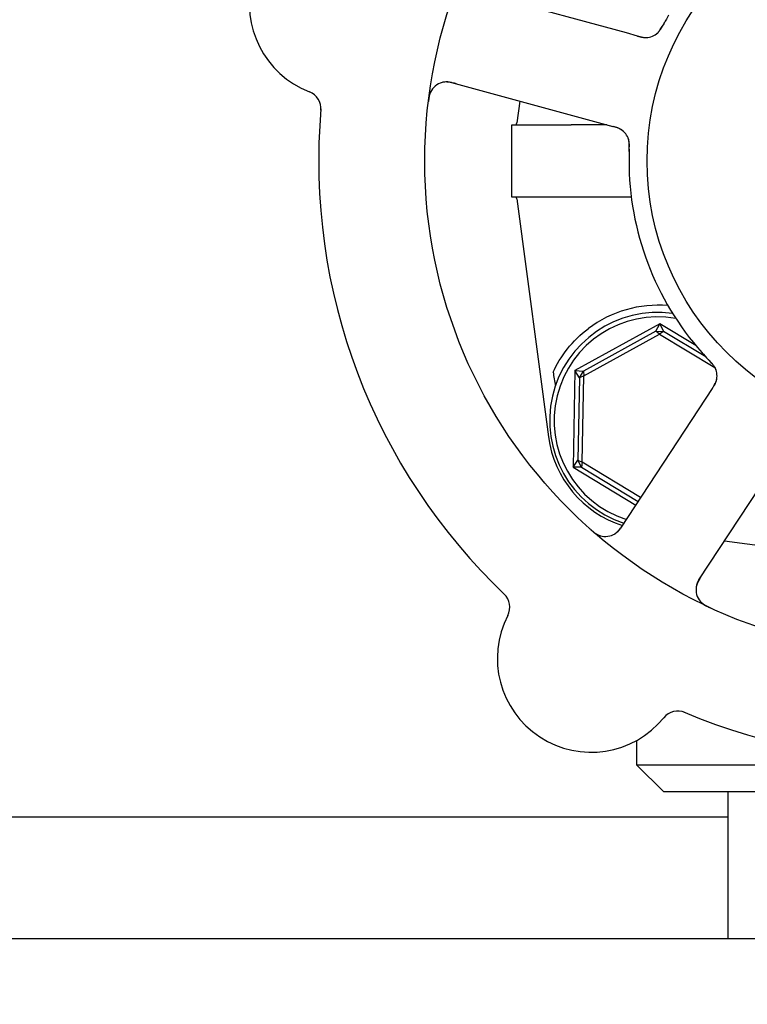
# Model space of a CAD drawing. Header units: inches. Extents: x 24 to 1128, y -94 to 748.
# Tile 564 of 573: x 741.46 to 743.98, y 592.2 to 595.61. Entities that reach past the tile are written whole.
import ezdxf

# ---------------------------------------------------------------- set-up
doc = ezdxf.new("R2010")
doc.units = ezdxf.units.IN
doc.header["$LTSCALE"] = 32
doc.header["$MEASUREMENT"] = 0
doc.layers.add('Dimension (ANSI)', color=7, linetype='Continuous', lineweight=25)
doc.layers.add('Visible (ANSI)', color=7, linetype='Continuous', lineweight=30)
doc.styles.add('Note Text (ANSI)', font='tahoma.ttf')
doc.dimstyles.new('Architectural (ANSI)', dxfattribs={"dimscale": 32, "dimtxt": 0.125, "dimasz": 0.098425, "dimexe": 0.125, "dimexo": 0.0625, "dimgap": 0.031496, "dimtad": 0, "dimtih": 1, "dimtoh": 1, "dimdec": 4, "dimrnd": 1e-08, "dimzin": 3, "dimdsep": 46, "dimlunit": 4, "dimtxsty": 'Note Text (ANSI)', "dimcen": 0.09, "dimdle": 0.393701, "dimclrd": 256, "dimclre": 256, "dimclrt": 256, "dimadec": 0, "dimazin": 3, "dimtfac": 0.96, "dimtofl": 0, "dimtmove": 0, "dimatfit": 3, "dimfxl": 1, "dimfrac": 2, "dimtolj": 1, "dimtzin": 12, "dimlwd": -1, "dimlwe": -1, "dimarcsym": 0})

# ---------------------------------------------------------------- blocks, each defined once
blk = doc.blocks.new('*D17')
at = {"layer": 'Defpoints', "color": 0, "transparency": 16777216}
for p in [(730.3834, 595.849), (730.3834, 463.849), (818.5852, 463.849)]:
    blk.add_point(p, dxfattribs=at)
at = {"layer": 'Dimension (ANSI)', "transparency": 16777216}
for p, q in [((732.3834, 595.849), (822.5852, 595.849)), ((818.5852, 592.6994), (818.5852, 532.9388)), ((818.5852, 466.9986), (818.5852, 526.7592)), ((732.3834, 463.849), (822.5852, 463.849))]:
    blk.add_line(p, q, dxfattribs=at)
for points in [[(818.0603, 592.6994), (819.1102, 592.6994), (818.5852, 595.849)], [(818.0603, 466.9986), (819.1102, 466.9986), (818.5852, 463.849)]]:
    blk.add_solid(points, dxfattribs=at)
at = {"layer": 'Dimension (ANSI)', "transparency": 16777216, "insert": (811.8532, 531.9309), "char_height": 4, "attachment_point": 1, "style": 'Note Text (ANSI)'}
blk.add_mtext('\\A1;11\'-0"', dxfattribs=at)

msp = doc.modelspace()

# ---------------------------------------------------------------- linework, layer by layer
at = {"layer": 'Visible (ANSI)'}
for p, q in [((743.56497, 595.5677), (743.04465, 595.70963)), ((743.60344, 595.5572), (743.56497, 595.5677)), ((742.95912, 595.39609), (743.47944, 595.25415)), ((743.19537, 595.33164), (743.18528, 595.2558)), ((743.16774, 595.24902), (743.34134, 595.24902)), ((743.16774, 594.99902), (743.16774, 595.24902)), ((743.49726, 595.24929), (743.37344, 595.24929)), ((743.47944, 595.25415), (743.51794, 595.24365)), ((743.34134, 594.99902), (743.16774, 594.99902)), ((743.58186, 594.99874), (743.37344, 594.99874)), ((743.18528, 594.99223), (743.29509, 594.16735)), ((743.68079, 594.55953), (743.38682, 594.39766)), ((743.66673, 594.53396), (743.68079, 594.55953)), ((743.68079, 594.55953), (743.69379, 594.53341)), ((743.80555, 594.48409), (743.68079, 594.55953)), ((743.66673, 594.53396), (743.41595, 594.39586)), ((743.4177, 594.37899), (743.68005, 594.52345)), ((743.66673, 594.53396), (743.69379, 594.53341)), ((743.68005, 594.52345), (743.66673, 594.53396)), ((743.69379, 594.53341), (743.68005, 594.52345)), ((743.68005, 594.52345), (743.87142, 594.40774)), ((743.83969, 594.44518), (743.69379, 594.53341)), ((743.38682, 594.39766), (743.38002, 594.06215)), ((743.38682, 594.39766), (743.41595, 594.39586)), ((743.40194, 594.3727), (743.38682, 594.39766)), ((743.40194, 594.3727), (743.41595, 594.39586)), ((743.41595, 594.39586), (743.4177, 594.37899)), ((743.40194, 594.3727), (743.39614, 594.08647)), ((743.4177, 594.37899), (743.40194, 594.3727)), ((743.41163, 594.07955), (743.4177, 594.37899)), ((743.86209, 594.33484), (743.84021, 594.30149)), ((743.84021, 594.30149), (743.54444, 593.8505)), ((743.81621, 593.67226), (744.11198, 594.12325)), ((743.38002, 594.06215), (743.39614, 594.08647)), ((743.39614, 594.08647), (743.41163, 594.07955)), ((743.40919, 594.06276), (743.39614, 594.08647)), ((743.41163, 594.07955), (743.40919, 594.06276)), ((743.61429, 593.957), (743.41163, 594.07955)), ((743.40919, 594.06276), (743.38002, 594.06215)), ((743.38002, 594.06215), (743.59714, 593.93085)), ((743.40919, 594.06276), (743.60572, 593.94393)), ((743.9045, 593.80689), (744.57399, 593.71777)), ((743.60024, 593.11497), (743.60024, 593.03027)), ((743.60024, 593.03027), (745.54774, 593.03027)), ((743.69399, 592.93652), (743.60024, 593.03027)), ((745.45399, 592.93652), (743.69399, 592.93652)), ((743.91649, 592.93652), (743.91649, 592.42902)), ((743.91649, 592.84902), (730.63339, 592.84902)), ((735.71339, 592.42902), (775.21339, 592.42902))]:
    msp.add_line(p, q, dxfattribs=at)
for radius in [1.7075, 0.9375]:
    msp.add_circle((744.57399, 595.12402), radius, dxfattribs=at)
for centre, radius, start, end in [((742.58419, 595.6668), 0.325, 80.66113, 248.82247), ((743.6314, 595.61436), 0.0625, 272.31583, 312.22862), ((742.94267, 595.33579), 0.0625, 74.7418, 172.60325), ((742.4442, 595.30547), 0.0625, 355.1302, 68.82247), ((744.57399, 595.12402), 2.075, 174.99965, 226.48395), ((743.17753, 595.25683), 0.00781, 270, 352.41734), ((743.51297, 595.18022), 0.0625, 17.2706, 58.30345), ((744.57399, 595.12402), 1, 179.83299, 221.65061), ((743.17753, 594.9912), 0.00781, 7.58266, 90), ((743.67399, 594.22402), 0.4, 85.00108, 127.02739), ((743.67399, 594.22402), 0.375, 82.17396, 251.65611), ((743.67399, 594.22402), 0.35938, 80.02465, 252.32065), ((743.81636, 594.37909), 0.0625, 344.31583, 24.22862), ((743.66681, 594.21684), 0.375, 187.58266, 251.98149), ((743.49218, 593.88477), 0.0625, 228.88035, 326.7418), ((743.86847, 593.63799), 0.0625, 146.7418, 244.60325), ((743.09866, 593.5773), 0.0625, 332.66113, 46.3534), ((743.44288, 593.39934), 0.325, 152.66113, 320.82247), ((744.57399, 595.12402), 2.075, 246.99965, 298.48395), ((743.74327, 593.15454), 0.0625, 67.1302, 140.82247)]:
    msp.add_arc(centre, radius, start, end, dxfattribs=at)
msp.add_ellipse((743.07603, 597.23384), major_axis=(0.57653, -4.33091), ratio=0.0429148, start_param=5.4224411, end_param=5.4369311, dxfattribs=at)
for points, knots in [([(743.71102, 595.62929), (743.70617, 595.621), (743.70028, 595.61057), (743.69561, 595.60198), (743.69454, 595.60002), (743.69357, 595.59822), (743.69269, 595.59658)], [0, 0, 0, 0, 0.41999651, 0.41999651, 0.41999651, 0.51583384, 0.51583384, 0.51583384, 0.51583384]), ([(743.66846, 595.56403), (743.66888, 595.56436), (743.66931, 595.5647), (743.67049, 595.56568), (743.67129, 595.56637), (743.67256, 595.56759), (743.6729, 595.56792), (743.67421, 595.56924), (743.67531, 595.57042), (743.67756, 595.57308), (743.67865, 595.57445), (743.68062, 595.57709), (743.68146, 595.57826), (743.68377, 595.58163), (743.68534, 595.58406), (743.68815, 595.58868), (743.68943, 595.59086), (743.69228, 595.59589), (743.69384, 595.59874), (743.69576, 595.60227), (743.69614, 595.60296), (743.69651, 595.60364)], [0.13529988, 0.13529988, 0.13529988, 0.13529988, 0.1504163, 0.1504163, 0.17862375, 0.17862375, 0.18801437, 0.18801437, 0.21370501, 0.21370501, 0.23365386, 0.23365386, 0.24706172, 0.24706172, 0.26969875, 0.26969875, 0.28871804, 0.28871804, 0.31389264, 0.31389264, 0.31994869, 0.31994869, 0.31994869, 0.31994869]), ([(743.67277, 595.5675), (743.67277, 595.5675), (743.67283, 595.56755), (743.67311, 595.56781), (743.67346, 595.56813), (743.67441, 595.56904), (743.67505, 595.56968), (743.67698, 595.57173), (743.67838, 595.57336), (743.68077, 595.5765), (743.68175, 595.57787), (743.68346, 595.58043), (743.68419, 595.58156), (743.68606, 595.58459), (743.68722, 595.58658), (743.68955, 595.59073), (743.69073, 595.59293), (743.69213, 595.59553), (743.69239, 595.59602), (743.69265, 595.5965)], [0.07093315, 0.07093315, 0.07093315, 0.07093315, 0.07636583, 0.07636583, 0.08666451, 0.08666451, 0.09983227, 0.09983227, 0.12422952, 0.12422952, 0.14000403, 0.14000403, 0.15098747, 0.15098747, 0.16837574, 0.16837574, 0.18725581, 0.18725581, 0.19162474, 0.19162474, 0.19162474, 0.19162474]), ([(743.6036, 595.55716), (743.60454, 595.5569), (743.60549, 595.55664), (743.60732, 595.55615), (743.60823, 595.5559), (743.61085, 595.55521), (743.61252, 595.55478), (743.61523, 595.55412), (743.61631, 595.55387), (743.62044, 595.55297), (743.62306, 595.55253), (743.62709, 595.55205), (743.62912, 595.5519), (743.63215, 595.55187), (743.63298, 595.55188), (743.63419, 595.55192), (743.63465, 595.55194), (743.63486, 595.55195), (743.63488, 595.55195), (743.63488, 595.55195)], [0, 0, 0, 0, 0.00805947, 0.00805947, 0.01607833, 0.01607833, 0.0318321, 0.0318321, 0.04288224, 0.04288224, 0.07619177, 0.07619177, 0.108399, 0.108399, 0.1204764, 0.1204764, 0.12953115, 0.12953115, 0.13163232, 0.13163232, 0.13163232, 0.13163232]), ([(743.61147, 595.55505), (743.61248, 595.5548), (743.61351, 595.55455), (743.61756, 595.55361), (743.62069, 595.553), (743.62664, 595.55221), (743.62952, 595.552), (743.63398, 595.55198), (743.63567, 595.55204), (743.63795, 595.55222), (743.63863, 595.55229), (743.6394, 595.55238), (743.63954, 595.55239), (743.63968, 595.55241)], [0.01683363, 0.01683363, 0.01683363, 0.01683363, 0.024996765, 0.024996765, 0.048690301, 0.048690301, 0.071674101, 0.071674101, 0.086017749, 0.086017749, 0.092484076, 0.092484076, 0.093980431, 0.093980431, 0.093980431, 0.093980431]), ([(742.97503, 595.39175), (742.97443, 595.39191), (742.97383, 595.39208), (742.97186, 595.39261), (742.97049, 595.39298), (742.96395, 595.3947), (742.95889, 595.39586), (742.95082, 595.39723), (742.94743, 595.39761), (742.93886, 595.39806), (742.93368, 595.39761), (742.93015, 595.39701), (742.9298, 595.39694), (742.92949, 595.39689)], [0, 0, 0, 0, 0.00480624, 0.00480624, 0.01589597, 0.01589597, 0.05833405, 0.05833405, 0.09384638, 0.09384638, 0.15340885, 0.15340885, 0.16065924, 0.16065924, 0.16065924, 0.16065924]), ([(742.88997, 595.36938), (742.88967, 595.3689), (742.88931, 595.36828), (742.88809, 595.3661), (742.8872, 595.36433), (742.88563, 595.36058), (742.88499, 595.35889), (742.88361, 595.35473), (742.88287, 595.35211), (742.88167, 595.34711), (742.88117, 595.34471), (742.88026, 595.33969), (742.87986, 595.33704), (742.8793, 595.33286), (742.87911, 595.33127), (742.87891, 595.32965)], [0.10313051, 0.10313051, 0.10313051, 0.10313051, 0.11603195, 0.11603195, 0.14472133, 0.14472133, 0.16305354, 0.16305354, 0.18481804, 0.18481804, 0.20320409, 0.20320409, 0.22373688, 0.22373688, 0.23709217, 0.23709217, 0.23709217, 0.23709217]), ([(743.35581, 595.24912), (743.35997, 595.24918), (743.36441, 595.24925), (743.36998, 595.24928), (743.37067, 595.24929), (743.37174, 595.24929), (743.37211, 595.24929), (743.37272, 595.24929), (743.37295, 595.24929), (743.37327, 595.24929), (743.37336, 595.24929), (743.37344, 595.24929)], [0.027184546, 0.027184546, 0.027184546, 0.027184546, 0.056924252, 0.056924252, 0.061161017, 0.061161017, 0.063446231, 0.063446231, 0.064876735, 0.064876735, 0.065401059, 0.065401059, 0.065401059, 0.065401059]), ([(743.54665, 595.23288), (743.54665, 595.23288), (743.54664, 595.23288), (743.54662, 595.2329), (743.54656, 595.23294), (743.54628, 595.23311), (743.54601, 595.23328), (743.54475, 595.23404), (743.54305, 595.23501), (743.54059, 595.2362), (743.53996, 595.23649), (743.53645, 595.23805), (743.53327, 595.2392), (743.52759, 595.24095), (743.52581, 595.24147), (743.523, 595.24226), (743.52203, 595.24253), (743.52004, 595.24308), (743.51901, 595.24336), (743.518, 595.24363)], [0.05598665, 0.05598665, 0.05598665, 0.05598665, 0.056873, 0.056873, 0.0600697, 0.0600697, 0.06858048, 0.06858048, 0.09786866, 0.09786866, 0.10758076, 0.10758076, 0.14991048, 0.14991048, 0.16694482, 0.16694482, 0.17567446, 0.17567446, 0.18444701, 0.18444701, 0.18444701, 0.18444701]), ([(743.55164, 595.22933), (743.55141, 595.2295), (743.55117, 595.22968), (743.55024, 595.23037), (743.54949, 595.23091), (743.5473, 595.23238), (743.54576, 595.23332), (743.54108, 595.2359), (743.53765, 595.23744), (743.53128, 595.2398), (743.52833, 595.24073), (743.52549, 595.24156)], [0.094581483, 0.094581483, 0.094581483, 0.094581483, 0.09763665, 0.09763665, 0.105884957, 0.105884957, 0.120706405, 0.120706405, 0.149461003, 0.149461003, 0.172558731, 0.172558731, 0.172558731, 0.172558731]), ([(743.57451, 595.15642), (743.57462, 595.15969), (743.57474, 595.16293), (743.57487, 595.16891), (743.57491, 595.17164), (743.57487, 595.17674), (743.57481, 595.17915), (743.57463, 595.18308), (743.57452, 595.18469), (743.57423, 595.18821), (743.57402, 595.19003), (743.57357, 595.19328), (743.57332, 595.1947), (743.57265, 595.19794), (743.57223, 595.19954), (743.57139, 595.2023), (743.57094, 595.20353), (743.57054, 595.20456)], [0, 0, 0, 0, 0.02532919, 0.02532919, 0.04592781, 0.04592781, 0.06431613, 0.06431613, 0.07801539, 0.07801539, 0.09688899, 0.09688899, 0.1175537, 0.1175537, 0.15067695, 0.15067695, 0.17984281, 0.17984281, 0.17984281, 0.17984281]), ([(743.57481, 595.16453), (743.57484, 595.16544), (743.57488, 595.16633), (743.57495, 595.16815), (743.57499, 595.16906), (743.5751, 595.17241), (743.57516, 595.17491), (743.57516, 595.17981), (743.5751, 595.18227), (743.57488, 595.18596), (743.57476, 595.18735), (743.57442, 595.19056), (743.57416, 595.19226), (743.57366, 595.19486), (743.57343, 595.19588), (743.57293, 595.19784), (743.57266, 595.19878), (743.57244, 595.19948), (743.5724, 595.1996), (743.5724, 595.1996)], [0, 0, 0, 0, 0.00712604, 0.00712604, 0.01419238, 0.01419238, 0.03284312, 0.03284312, 0.05207098, 0.05207098, 0.06472354, 0.06472354, 0.08419423, 0.08419423, 0.09866358, 0.09866358, 0.11516786, 0.11516786, 0.12167905, 0.12167905, 0.12167905, 0.12167905]), ([(743.57481, 595.16452), (743.5745, 595.15654), (743.57416, 595.14525), (743.57405, 595.13532), (743.57402, 595.13242), (743.574, 595.1296), (743.57399, 595.12693)], [0.48416631, 0.48416631, 0.48416631, 0.48416631, 0.88318571, 0.88318571, 0.88318571, 1, 1, 1, 1]), ([(743.37344, 594.99874), (743.37335, 594.99874), (743.37326, 594.99874), (743.3729, 594.99874), (743.37263, 594.99874), (743.37196, 594.99874), (743.37155, 594.99874), (743.36997, 594.99874), (743.3688, 594.99875), (743.36495, 594.99878), (743.36244, 594.99881), (743.35833, 594.99887), (743.35705, 594.99889), (743.35581, 594.99891)], [0.065326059, 0.065326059, 0.065326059, 0.065326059, 0.065886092, 0.065886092, 0.067505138, 0.067505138, 0.069967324, 0.069967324, 0.077104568, 0.077104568, 0.093330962, 0.093330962, 0.101340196, 0.101340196, 0.101340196, 0.101340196]), ([(743.31091, 594.39188), (743.32281, 594.41762), (743.3394, 594.44582), (743.38115, 594.49854), (743.40626, 594.52311), (743.43311, 594.54335)], [0.44734115, 0.44734115, 0.44734115, 0.44734115, 0.70623872, 0.70623872, 0.9622765, 0.9622765, 0.9622765, 0.9622765]), ([(743.82677, 594.45943), (743.83316, 594.45225), (743.84125, 594.44343), (743.84798, 594.43633), (743.84951, 594.43471), (743.85093, 594.43323), (743.85221, 594.43188)], [0, 0, 0, 0, 0.41999651, 0.41999651, 0.41999651, 0.51583384, 0.51583384, 0.51583384, 0.51583384]), ([(743.87568, 594.39878), (743.8755, 594.39928), (743.87531, 594.3998), (743.87474, 594.40123), (743.87433, 594.4022), (743.87357, 594.40378), (743.87336, 594.4042), (743.8725, 594.40586), (743.87172, 594.40727), (743.86989, 594.41023), (743.86893, 594.41169), (743.86702, 594.41438), (743.86617, 594.41554), (743.86368, 594.41878), (743.86185, 594.42103), (743.85833, 594.42513), (743.85664, 594.42702), (743.85275, 594.43128), (743.85051, 594.43365), (743.84775, 594.43657), (743.84721, 594.43713), (743.84668, 594.4377)], [0.13529989, 0.13529989, 0.13529989, 0.13529989, 0.15041637, 0.15041637, 0.17862377, 0.17862377, 0.18801437, 0.18801437, 0.21370501, 0.21370501, 0.23365387, 0.23365387, 0.24706173, 0.24706173, 0.26969876, 0.26969876, 0.28871805, 0.28871805, 0.31389266, 0.31389266, 0.3199487, 0.3199487, 0.3199487, 0.3199487]), ([(743.87372, 594.40395), (743.87372, 594.40395), (743.87369, 594.40402), (743.87353, 594.40438), (743.87333, 594.40481), (743.87276, 594.40599), (743.87235, 594.4068), (743.87099, 594.40927), (743.86988, 594.41109), (743.86763, 594.41434), (743.86663, 594.4157), (743.86472, 594.41812), (743.86387, 594.41916), (743.86157, 594.42187), (743.86003, 594.42359), (743.85681, 594.42709), (743.85508, 594.4289), (743.85304, 594.43103), (743.85266, 594.43142), (743.85227, 594.43182)], [0.07093315, 0.07093315, 0.07093315, 0.07093315, 0.07636583, 0.07636583, 0.08666451, 0.08666451, 0.09983228, 0.09983228, 0.12422953, 0.12422953, 0.14000404, 0.14000404, 0.15098747, 0.15098747, 0.16837574, 0.16837574, 0.18725582, 0.18725582, 0.19162474, 0.19162474, 0.19162474, 0.19162474]), ([(743.86218, 594.33498), (743.86271, 594.33579), (743.86325, 594.33661), (743.86429, 594.3382), (743.8648, 594.33898), (743.86627, 594.34126), (743.8672, 594.34272), (743.86866, 594.3451), (743.86923, 594.34605), (743.87136, 594.34969), (743.87259, 594.35205), (743.87429, 594.35573), (743.87506, 594.35762), (743.87603, 594.36049), (743.87627, 594.36128), (743.87661, 594.36245), (743.87673, 594.36289), (743.87679, 594.36309), (743.87679, 594.36312), (743.87679, 594.36312)], [0, 0, 0, 0, 0.00805947, 0.00805947, 0.01607833, 0.01607833, 0.0318321, 0.0318321, 0.04288224, 0.04288224, 0.07619177, 0.07619177, 0.108399, 0.108399, 0.12047641, 0.12047641, 0.12953115, 0.12953115, 0.13163232, 0.13163232, 0.13163232, 0.13163232]), ([(743.86661, 594.34181), (743.86717, 594.34269), (743.86772, 594.34359), (743.86986, 594.34715), (743.87141, 594.34994), (743.874, 594.35535), (743.87509, 594.35803), (743.87649, 594.36227), (743.87695, 594.36389), (743.87748, 594.36611), (743.87763, 594.36678), (743.87779, 594.36754), (743.87781, 594.36768), (743.87784, 594.36782)], [0.016833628, 0.016833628, 0.016833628, 0.016833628, 0.024996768, 0.024996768, 0.048690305, 0.048690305, 0.071674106, 0.071674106, 0.086017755, 0.086017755, 0.092484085, 0.092484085, 0.093980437, 0.093980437, 0.093980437, 0.093980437]), ([(743.44032, 593.84716), (743.44093, 593.84662), (743.44154, 593.84608), (743.44411, 593.84382), (743.44616, 593.84205), (743.45005, 593.83888), (743.45186, 593.83747), (743.45591, 593.83449), (743.4582, 593.83293), (743.46195, 593.83058), (743.46352, 593.82968), (743.46653, 593.82808), (743.46797, 593.82739), (743.47086, 593.82613), (743.4723, 593.82558), (743.4741, 593.82496), (743.47463, 593.8248), (743.47506, 593.82467)], [0, 0, 0, 0, 0.00673636, 0.00673636, 0.02806078, 0.02806078, 0.0453371, 0.0453371, 0.06652159, 0.06652159, 0.08352225, 0.08352225, 0.10158901, 0.10158901, 0.12223493, 0.12223493, 0.13206643, 0.13206643, 0.13206643, 0.13206643]), ([(743.52229, 593.83001), (743.52287, 593.83034), (743.52359, 593.83076), (743.52644, 593.83257), (743.52847, 593.83402), (743.53368, 593.83854), (743.53674, 593.84161), (743.54215, 593.848), (743.54455, 593.85115), (743.54794, 593.85597), (743.54894, 593.85744), (743.55111, 593.86066), (743.55228, 593.86246), (743.55344, 593.86423)], [0.11682073, 0.11682073, 0.11682073, 0.11682073, 0.13209763, 0.13209763, 0.17640845, 0.17640845, 0.22121697, 0.22121697, 0.25582457, 0.25582457, 0.27005755, 0.27005755, 0.2865375, 0.2865375, 0.2865375, 0.2865375]), ([(743.82525, 593.68605), (743.82491, 593.68553), (743.82457, 593.68501), (743.82345, 593.6833), (743.82268, 593.68211), (743.81902, 593.67643), (743.81635, 593.67198), (743.81256, 593.66472), (743.81114, 593.66161), (743.80807, 593.65361), (743.8069, 593.64854), (743.80638, 593.64499), (743.80633, 593.64464), (743.80629, 593.64433)], [0, 0, 0, 0, 0.00480624, 0.00480624, 0.01589597, 0.01589597, 0.05833406, 0.05833406, 0.09384639, 0.09384639, 0.15340885, 0.15340885, 0.16065924, 0.16065924, 0.16065924, 0.16065924]), ([(743.82024, 593.59824), (743.8206, 593.59781), (743.82108, 593.59727), (743.82278, 593.59545), (743.82419, 593.59404), (743.82727, 593.5914), (743.82868, 593.59026), (743.83221, 593.58767), (743.83447, 593.58615), (743.83885, 593.58347), (743.84099, 593.58225), (743.84548, 593.57984), (743.84787, 593.57864), (743.85168, 593.57681), (743.85313, 593.57614), (743.85461, 593.57545)], [0.10313051, 0.10313051, 0.10313051, 0.10313051, 0.11603194, 0.11603194, 0.14472132, 0.14472132, 0.16305353, 0.16305353, 0.18481803, 0.18481803, 0.20320409, 0.20320409, 0.22373688, 0.22373688, 0.23709216, 0.23709216, 0.23709216, 0.23709216])]:
    msp.add_open_spline(points, degree=3, knots=knots, dxfattribs=at)
for points in [[(743.34134, 595.24902), (743.34632, 595.24902), (743.35115, 595.24905), (743.35581, 595.24912)], [(743.35581, 594.99891), (743.35098, 594.99898), (743.34616, 594.99902), (743.34134, 594.99902)]]:
    msp.add_open_spline(points, degree=3, dxfattribs=at)

# ---------------------------------------------------------------- dimensions: what is measured, and where the dimension line sits
at = {"layer": 'Dimension (ANSI)'}
dim = msp.add_linear_dim(base=(818.58524, 463.84902), p1=(730.38339, 595.84902), p2=(730.38339, 463.84902), angle=90, dimstyle='Architectural (ANSI)', override={"dimgap": 0.031496, "dimdec": 4, "dimlfac": 1, "dimtol": 0, "dimlim": 0, "dimtp": 0, "dimtm": 0, "dimtdec": 2, "dimatfit": 1}, dxfattribs=at)
dim.commit()
dim.dimension.update_dxf_attribs({"geometry": '*D17', "text_midpoint": (818.58524, 529.84902), "dimtype": 160})

doc.saveas('drawing.dxf')
